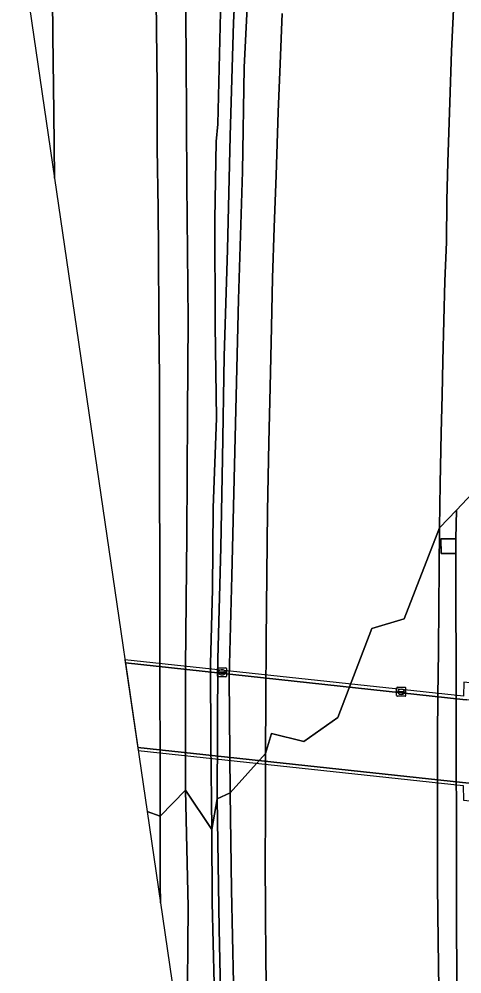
# Model space of a CAD drawing. Extents: x 156141 to 158132, y 385651 to 388333.
# Drawn here: x 156219.8 to 156269, y 386826.5 to 386932.5 of the extents above; entities that cross this region are included whole.
import ezdxf

# ---------------------------------------------------------------- set-up
doc = ezdxf.new("R2010")
doc.units = 0
for name, color, linetype in [('IMGEO_Berm_groen', 7, 'Continuous'), ('IMGEO_Grasland_overig', 7, 'Continuous'), ('IMGEO_Kolk', 7, 'Continuous'), ('IMGEO_Muur', 7, 'Continuous'), ('IMGEO_Rijbaan_autosnelweg', 7, 'Continuous'), ('IMGEO_Rijbaan_lokaal_gesloten', 7, 'Continuous'), ('IMGEO_Terreindeel_gesloten', 7, 'Continuous'), ('IMGEO_Tunneldeel', 7, 'Continuous')]:
    doc.layers.add(name, color=color, linetype=linetype)

msp = doc.modelspace()

# ---------------------------------------------------------------- linework, layer by layer
at = {"layer": 'IMGEO_Berm_groen'}
for points in [[(156244.48, 386956.32), (156243.46, 386956.36), (156242.44, 386947.86), (156242.26, 386938), (156241.87, 386920.87), (156241.67, 386918.94), (156241.52, 386910.28), (156241.56, 386898.49), (156241.69, 386888.21), (156241.34, 386878.23), (156241.25, 386869.17), (156241.04, 386860.9), (156241.09, 386852.14), (156241.18, 386842.52), (156241.77, 386845.93), (156241.87, 386861.43), (156242.17, 386873.83), (156242.38, 386883.71), (156242.57, 386895.07), (156242.91, 386906.95), (156243.24, 386919.54), (156243.61, 386932.16), (156244.2, 386943.98)], [(156235.49, 386834.36), (156239.02, 386810.26), (156238.44, 386821.17), (156238.55, 386833.91), (156238.28, 386846.89), (156235.44, 386843.98), (156235.46, 386836.45)]]:
    msp.add_lwpolyline(points, close=True, dxfattribs=at)
for points in [[(156244.2, 386943.98), (156243.61, 386932.16), (156243.24, 386919.54), (156242.91, 386906.95), (156242.57, 386895.07), (156242.38, 386883.71), (156242.17, 386873.83), (156241.87, 386861.43), (156241.77, 386845.93), (156243.21, 386846.57), (156243.12, 386859.42), (156243.41, 386870.69), (156243.77, 386886.07), (156244.15, 386901.4), (156244.58, 386915.6), (156244.78, 386927.16), (156245.41, 386939.82)], [(156219.79, 386941.75), (156223.72, 386914.88), (156223.64, 386922.14), (156223.54, 386930.73), (156223.44, 386939.22)], [(156234.97, 386937.65), (156235.04, 386931.47), (156235.1, 386925.01), (156235.12, 386918.2), (156235.21, 386911.45), (156235.25, 386906.75), (156235.31, 386899.06), (156235.37, 386892.61), (156235.38, 386886.35), (156235.38, 386879.98), (156235.41, 386873.07), (156235.42, 386865.72), (156235.41, 386858.3), (156235.44, 386850.9), (156235.44, 386843.98), (156238.28, 386846.89), (156238.26, 386860.58), (156238.42, 386875.15), (156238.5, 386888.66), (156238.57, 386899.11), (156238.42, 386914.24), (156238.33, 386928.47), (156238.24, 386940.43)], [(156238.24, 386940.43), (156238.33, 386928.47), (156238.42, 386914.24), (156238.57, 386899.11), (156238.5, 386888.66), (156238.42, 386875.15), (156238.26, 386860.58), (156238.28, 386846.89), (156241.18, 386842.52), (156241.09, 386852.14), (156241.04, 386860.9), (156241.25, 386869.17), (156241.34, 386878.23), (156241.69, 386888.21), (156241.56, 386898.49), (156241.52, 386910.28), (156241.67, 386918.94), (156241.87, 386920.87), (156242.26, 386938)], [(156245.41, 386939.82), (156244.78, 386927.16), (156244.58, 386915.6), (156244.15, 386901.4), (156243.77, 386886.07), (156243.41, 386870.69), (156243.12, 386859.42), (156243.21, 386846.57), (156247.13, 386850.95), (156247.18, 386856.99), (156247.21, 386863.52), (156247.29, 386870.83), (156247.37, 386877.87), (156247.52, 386885.51), (156247.67, 386891.66), (156247.82, 386898.31), (156247.91, 386903.74), (156248.12, 386909.37), (156248.33, 386915.21), (156248.55, 386922.21), (156248.76, 386927.56), (156248.98, 386933.14)], [(156268.11, 386935.2), (156267.81, 386928.96), (156267.6, 386923.28), (156267.39, 386916.64), (156267.29, 386912.38), (156267.25, 386907.77), (156267.05, 386903.42), (156266.94, 386899.04), (156266.85, 386894.53), (156266.75, 386890.75), (156266.64, 386886.57), (156266.53, 386880.92), (156266.48, 386876), (156268.35, 386877.99), (156276.8, 386886.96), (156276.82, 386890.35), (156276.11, 386896.91), (156275.88, 386904.17), (156276.24, 386909.67), (156276.48, 386916.78), (156278.19, 386927.66), (156278.18, 386935.13)], [(156268.39, 386820.44), (156268.29, 386873.17), (156266.64, 386873.16), (156266.62, 386874.8), (156268.27, 386874.81), (156268.35, 386877.99), (156266.48, 386876), (156266.42, 386871.4), (156266.38, 386867.39), (156266.36, 386862.34), (156266.3, 386857.27), (156266.23, 386852.95), (156266.25, 386847.39), (156266.25, 386841.09), (156266.25, 386836.27), (156266.32, 386830.15), (156266.39, 386824.77)], [(156247.29, 386822.07), (156247.18, 386827.8), (156247.15, 386833.72), (156247.12, 386838.74), (156247.15, 386844.43), (156247.13, 386850.95), (156243.21, 386846.57), (156243.36, 386835.82), (156243.61, 386825.45)]]:
    msp.add_lwpolyline(points, dxfattribs=at)
at = {"layer": 'IMGEO_Grasland_overig'}
for points in [[(156276.54, 386858.43), (156276.42, 386865.26), (156276.8, 386886.96), (156268.35, 386877.99), (156268.27, 386874.81), (156268.29, 386873.17), (156268.39, 386820.44), (156270.32, 386820.48), (156272.75, 386820.54), (156272.67, 386823.85), (156273.07, 386824.58), (156273.96, 386824.96), (156274.62, 386825.1), (156275.84, 386824.65), (156276.79, 386823.96), (156277.12, 386815.52), (156277.9, 386798.25), (156278.14, 386800.86), (156277.26, 386824.48), (156276.93, 386840.13), (156276.48, 386844.55)], [(156241.46, 386825.35), (156241.23, 386834.41), (156241.18, 386842.52), (156238.28, 386846.89), (156238.55, 386833.91), (156238.44, 386821.17)], [(156243.61, 386825.45), (156243.36, 386835.82), (156243.21, 386846.57), (156241.77, 386845.93), (156241.99, 386831.48), (156242.28, 386817.53)]]:
    msp.add_lwpolyline(points, dxfattribs=at)
msp.add_lwpolyline([(156241.77, 386845.93), (156241.18, 386842.52), (156241.23, 386834.41), (156241.46, 386825.35), (156241.58, 386816.34), (156241.68, 386807.16), (156241.94, 386799.95), (156241.98, 386792.62), (156242.09, 386791.95), (156242.23, 386791.89), (156242.39, 386791.92), (156242.59, 386793.99), (156242.43, 386805.04), (156242.28, 386817.53), (156241.99, 386831.48)], close=True, dxfattribs=at)
at = {"layer": 'IMGEO_Kolk'}
for p, q in [((156241.9, 386860.46), (156242.75, 386860.46)), ((156241.82, 386859.54), (156241.82, 386860.39)), ((156242.75, 386859.46), (156241.9, 386859.46)), ((156242.08, 386859.96), (156242.08, 386859.97)), ((156242.52, 386859.92), (156242.12, 386859.92)), ((156242.13, 386860.01), (156242.52, 386860.01)), ((156242.31, 386860.24), (156242.34, 386860.24)), ((156242.33, 386859.68), (156242.31, 386859.68)), ((156242.57, 386859.97), (156242.57, 386859.96)), ((156242.82, 386860.39), (156242.82, 386859.54)), ((156261.71, 386857.38), (156261.71, 386858.23)), ((156261.79, 386858.31), (156262.64, 386858.31)), ((156262.64, 386857.3), (156261.79, 386857.3)), ((156261.97, 386857.8), (156261.97, 386857.81)), ((156262.01, 386857.85), (156262.41, 386857.85)), ((156262.41, 386857.76), (156262.01, 386857.76)), ((156262.2, 386858.08), (156262.22, 386858.08)), ((156262.22, 386857.53), (156262.2, 386857.53)), ((156262.45, 386857.81), (156262.45, 386857.8)), ((156262.71, 386858.23), (156262.71, 386857.38))]:
    msp.add_line(p, q, dxfattribs=at)
for points in [[(156241.9, 386860.46), (156242.75, 386860.46)], [(156241.82, 386859.54), (156241.82, 386860.39)], [(156242.75, 386859.46), (156241.9, 386859.46)], [(156242.82, 386860.39), (156242.82, 386859.54)], [(156261.71, 386857.38), (156261.71, 386858.23)], [(156261.79, 386858.31), (156262.64, 386858.31)], [(156262.64, 386857.3), (156261.79, 386857.3)], [(156262.71, 386858.23), (156262.71, 386857.38)]]:
    msp.add_lwpolyline(points, dxfattribs=at)
for centre, radius, start, end in [((156241.9, 386860.39), 0.0765, 91.552, 178.448), ((156241.9, 386860.39), 0.0765, 91.552, 178.448), ((156242.75, 386860.39), 0.0765, 1.552, 88.448), ((156242.75, 386860.39), 0.0765, 1.552, 88.448), ((156241.9, 386859.54), 0.0765, 181.552, 268.448), ((156241.9, 386859.54), 0.0765, 181.552, 268.448), ((156242.12, 386859.97), 0.0403, 85.8775, 175.7526), ((156242.12, 386859.96), 0.0366, 178.938, 274.7102), ((156242.53, 386859.97), 0.0386, 1.7309, 96.639), ((156242.52, 386859.96), 0.043, 264.8664, 352.4533), ((156242.75, 386859.54), 0.0765, 271.552, 358.448), ((156242.75, 386859.54), 0.0765, 271.552, 358.448), ((156261.79, 386858.23), 0.0765, 91.552, 178.448), ((156261.79, 386858.23), 0.0765, 91.552, 178.448), ((156261.79, 386857.38), 0.0765, 181.552, 268.448), ((156261.79, 386857.38), 0.0765, 181.552, 268.448), ((156262.01, 386857.81), 0.0403, 85.8775, 175.7526), ((156262.01, 386857.8), 0.0366, 178.938, 274.7102), ((156262.42, 386857.81), 0.0386, 1.7309, 96.639), ((156262.41, 386857.8), 0.043, 264.8664, 352.4533), ((156262.64, 386858.23), 0.0765, 1.552, 88.448), ((156262.64, 386858.23), 0.0765, 1.552, 88.448), ((156262.64, 386857.38), 0.0765, 271.552, 358.448), ((156262.64, 386857.38), 0.0765, 271.552, 358.448)]:
    msp.add_arc(centre, radius, start, end, dxfattribs=at)
for centre, major_axis, ratio, start_param, end_param in [((156242.31, 386859.96), (-0.387, 0.002), 0.722429, 4.712389, 7.853982), ((156242.33, 386859.96), (-0.39, 0.002), 0.717154, 1.570796, 4.712389), ((156262.2, 386857.8), (-0.387, 0.002), 0.722429, 4.712389, 7.853982), ((156262.22, 386857.8), (-0.39, 0.002), 0.717154, 1.570796, 4.712389)]:
    msp.add_ellipse(centre, major_axis=major_axis, ratio=ratio, start_param=start_param, end_param=end_param, dxfattribs=at)
at = {"layer": 'IMGEO_Muur'}
for points in [[(156231.54, 386861.36), (156231.59, 386861.01), (156269.07, 386856.96), (156269.52, 386856.91)], [(156272.18, 386857.45), (156272.3, 386858.55), (156269.17, 386858.88), (156269.14, 386857.31), (156231.54, 386861.36)], [(156269.76, 386847.65), (156269.01, 386847.73), (156232.97, 386851.61), (156233.02, 386851.28)], [(156233.02, 386851.28), (156269.1, 386847.39), (156269.12, 386845.78), (156271.82, 386845.49), (156271.94, 386846.57)]]:
    msp.add_lwpolyline(points, dxfattribs=at)
at = {"layer": 'IMGEO_Rijbaan_autosnelweg'}
for points in [[(156223.44, 386939.22), (156223.54, 386930.73), (156223.64, 386922.14), (156223.72, 386914.88), (156234.01, 386844.51), (156235.44, 386843.98), (156235.44, 386850.9), (156235.41, 386858.3), (156235.42, 386865.72), (156235.41, 386873.07), (156235.38, 386879.98), (156235.38, 386886.35), (156235.37, 386892.61), (156235.31, 386899.06), (156235.25, 386906.75), (156235.21, 386911.45), (156235.12, 386918.2), (156235.1, 386925.01), (156235.04, 386931.47), (156234.97, 386937.65)], [(156248.98, 386933.14), (156248.76, 386927.56), (156248.55, 386922.21), (156248.33, 386915.21), (156248.12, 386909.37), (156247.91, 386903.74), (156247.82, 386898.31), (156247.67, 386891.66), (156247.52, 386885.51), (156247.37, 386877.87), (156247.29, 386870.83), (156247.21, 386863.52), (156247.18, 386856.99), (156247.13, 386850.95), (156247.83, 386853.18), (156251.41, 386852.28), (156255.17, 386854.93), (156258.95, 386864.84), (156262.55, 386865.92), (156266.48, 386876), (156266.53, 386880.92), (156266.64, 386886.57), (156266.75, 386890.75), (156266.85, 386894.53), (156266.94, 386899.04), (156267.05, 386903.42), (156267.25, 386907.77), (156267.29, 386912.38), (156267.39, 386916.64), (156267.6, 386923.28), (156267.81, 386928.96), (156268.11, 386935.2)], [(156266.39, 386824.77), (156266.32, 386830.15), (156266.25, 386836.27), (156266.25, 386841.09), (156266.25, 386847.39), (156266.23, 386852.95), (156266.3, 386857.27), (156266.36, 386862.34), (156266.38, 386867.39), (156266.42, 386871.4), (156266.48, 386876), (156262.55, 386865.92), (156258.95, 386864.84), (156255.17, 386854.93), (156251.41, 386852.28), (156247.83, 386853.18), (156247.13, 386850.95), (156247.15, 386844.43), (156247.12, 386838.74), (156247.15, 386833.72), (156247.18, 386827.8), (156247.29, 386822.07)]]:
    msp.add_lwpolyline(points, dxfattribs=at)
msp.add_lwpolyline([(156234.01, 386844.51), (156235.49, 386834.36), (156235.46, 386836.45), (156235.44, 386843.98)], close=True, dxfattribs=at)
at = {"layer": 'IMGEO_Rijbaan_lokaal_gesloten'}
for points in [[(156273.5, 386856.49), (156272.95, 386856.55), (156272.12, 386856.64), (156269.52, 386856.91), (156269.07, 386856.96), (156231.59, 386861.01), (156232.97, 386851.61)], [(156232.97, 386851.61), (156269.01, 386847.73), (156269.76, 386847.65), (156272.3, 386847.37), (156272.85, 386847.31)]]:
    msp.add_lwpolyline(points, dxfattribs=at)
at = {"layer": 'IMGEO_Terreindeel_gesloten'}
msp.add_lwpolyline([(156266.62, 386874.8), (156266.64, 386873.16), (156268.29, 386873.17), (156268.27, 386874.81)], close=True, dxfattribs=at)
at = {"layer": 'IMGEO_Tunneldeel'}
for points in [[(156277.59, 386857.98), (156277.2, 386858.02), (156275.46, 386858.21), (156272.3, 386858.55), (156269.17, 386858.88), (156269.14, 386857.31), (156231.54, 386861.36), (156233.02, 386851.28)], [(156233.02, 386851.28), (156269.1, 386847.39), (156269.12, 386845.78), (156271.82, 386845.49), (156274.42, 386845.21), (156276.52, 386844.99)]]:
    msp.add_lwpolyline(points, dxfattribs=at)

doc.saveas('drawing.dxf')
